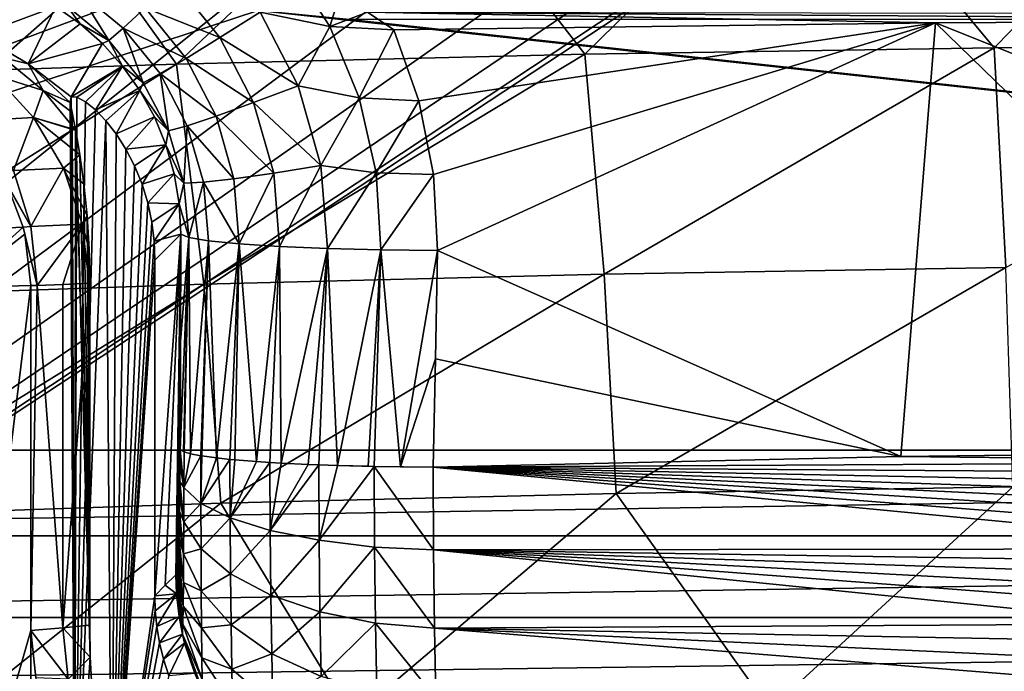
# Model space of a CAD drawing. Header units: metres. Extents: x -109 to 109, y -63 to 140.
# Tile 246 of 480: x -11.87 to -4.52, y 7.66 to 12.53. Entities that reach past the tile are written whole.
import ezdxf

# ---------------------------------------------------------------- set-up
doc = ezdxf.new("R2010")
doc.units = ezdxf.units.M
doc.layers.add('solid_502308_SW0001', color=7, linetype='CONTINUOUS')

msp = doc.modelspace()

# ---------------------------------------------------------------- linework, layer by layer
at = {"layer": 'solid_502308_SW0001'}
for points in [[(-25.736071, 12.197972, -17.551783), (-26.875666, 14.28767, -17.605465), (-8.65567, 35.943851, -18.161783)], [(-24.905809, 9.967262, -17.49448), (-25.736071, 12.197972, -17.551783), (-8.65567, 35.943851, -18.161783)], [(-24.612009, 8.812106, -17.464806), (-24.905809, 9.967262, -17.49448), (-8.65567, 35.943851, -18.161783)], [(-24.612009, 8.812106, -17.464806), (-8.65567, 35.943851, -18.161783), (-9.470439, 34.534348, -18.125574)], [(-24.401468, 7.638812, -17.434666), (-24.612009, 8.812106, -17.464806), (-9.470439, 34.534348, -18.125574)], [(-24.23427, 5.269184, -17.373793), (-24.401468, 7.638812, -17.434666), (-9.470439, 34.534348, -18.125574)], [(-24.23427, 5.269184, -17.373793), (-9.470439, 34.534348, -18.125574), (-10.057412, 33.016289, -18.086578)], [(-24.23427, 5.269184, -17.373793), (-10.057412, 33.016289, -18.086578), (-10.402818, 31.42528, -18.045708)], [(-24.23427, 5.269184, -17.373793), (-10.402818, 31.42528, -18.045708), (-10.498093, 29.799944, -18.003954)], [(-10.498093, 29.799944, -18.003954), (-10.340969, 28.17944, -17.962326), (-24.237686, 1.46148, -17.275978)], [(-24.235979, 3.365574, -17.32489), (-10.498093, 29.799944, -18.003954), (-24.237686, 1.46148, -17.275978)], [(-24.235979, 3.365574, -17.32489), (-24.23427, 5.269184, -17.373793), (-10.498093, 29.799944, -18.003954)], [(-10.340969, 28.17944, -17.962326), (-9.935133, 26.602522, -17.921816), (-24.237686, 1.46148, -17.275978)], [(-9.935133, 26.602522, -17.921816), (-9.290736, 25.108032, -17.883425), (-24.237686, 1.46148, -17.275978)], [(-9.290736, 25.108032, -17.883425), (-8.423227, 23.731112, -17.848055), (-24.237686, 1.46148, -17.275978)], [(-8.423227, 23.731112, -17.848055), (-7.352897, 22.504335, -17.81654), (-24.237686, 1.46148, -17.275978)], [(-7.352897, 22.504335, -17.81654), (-6.106048, 21.457977, -17.78966), (-24.237686, 1.46148, -17.275978)], [(6.106048, 21.457977, -17.78966), (24.23427, 5.269184, -17.373793), (-24.237686, 1.46148, -17.275978)], [(4.71253, 20.616924, -17.768055), (6.106048, 21.457977, -17.78966), (-24.237686, 1.46148, -17.275978)], [(-6.106048, 21.457977, -17.78966), (-4.71253, 20.616924, -17.768055), (-24.237686, 1.46148, -17.275978)], [(3.205869, 20.001402, -17.752243), (4.71253, 20.616924, -17.768055), (-24.237686, 1.46148, -17.275978)], [(-4.71253, 20.616924, -17.768055), (-3.205869, 20.001402, -17.752243), (-24.237686, 1.46148, -17.275978)], [(1.622673, 19.626163, -17.742603), (3.205869, 20.001402, -17.752243), (-24.237686, 1.46148, -17.275978)], [(-3.205869, 20.001402, -17.752243), (-1.622673, 19.626163, -17.742603), (-24.237686, 1.46148, -17.275978)], [(0, 19.5, -17.739363), (1.622673, 19.626163, -17.742603), (-24.237686, 1.46148, -17.275978)], [(-1.622673, 19.626163, -17.742603), (0, 19.5, -17.739363), (-24.237686, 1.46148, -17.275978)], [(-4.596497, 12.31687, 17.519176), (-2.973882, 13.973411, 17.587603), (-5.944992, 13.94313, 17.557623)], [(-4.596497, 12.31687, 17.519176), (-1.532786, 12.341254, 17.551485), (-2.973882, 13.973411, 17.587603)], [(-7.654671, 12.267976, 17.454956), (-5.944992, 13.94313, 17.557623), (-8.910573, 13.892533, 17.507957)], [(-7.654671, 12.267976, 17.454956), (-4.596497, 12.31687, 17.519176), (-5.944992, 13.94313, 17.557623)], [(-10.70362, 12.194442, 17.35923), (-8.910573, 13.892533, 17.507957), (-11.867861, 13.821512, 17.438848)], [(-10.70362, 12.194442, 17.35923), (-7.654671, 12.267976, 17.454956), (-8.910573, 13.892533, 17.507957)], [(-13.739653, 12.096136, 17.232409), (-11.867861, 13.821512, 17.438848), (-14.81409, 13.729962, 17.350542)], [(-13.739653, 12.096136, 17.232409), (-10.70362, 12.194442, 17.35923), (-11.867861, 13.821512, 17.438848)], [(-11.885954, 13.551033, -14.18542), (-20.089565, 9.311624, -14.076515), (-11.35577, 13.11643, -14.174255)], [(-11.35577, 13.11643, -14.174255), (-20.089565, 9.311624, -14.076515), (-10.750497, 12.793271, -14.165955)], [(-10.078434, 12.582594, 13.8197), (-9.865855, 12.950662, 13.979044), (-9.557429, 12.474699, 13.961591)], [(-9.557429, 12.474699, 13.961591), (-9.865855, 12.950662, 13.979044), (-9.482971, 12.714737, 14.008633)], [(-12.176324, 12.412717, 2.502941), (-12.007608, 12.818555, 12.18535), (-11.800996, 12.733589, 12.187324)], [(-10.721644, 12.817433, 13.60109), (-10.378633, 12.392983, 13.582903), (-10.936415, 12.614533, 13.293111)], [(-10.721644, 12.817433, 13.60109), (-10.078434, 12.582594, 13.8197), (-10.378633, 12.392983, 13.582903)], [(-10.750497, 12.793271, -14.165955), (-20.089565, 9.311624, -14.076515), (-10.093799, 12.594308, -14.160843)], [(-12.176324, 12.412717, 2.502941), (-11.800996, 12.733589, 12.187324), (-11.605166, 12.625885, 12.185387)], [(-11.438677, 12.7415, 12.938385), (-11.20813, 12.371152, 12.526804), (-11.521518, 12.629244, 12.535047)], [(-11.438677, 12.7415, 12.938385), (-11.101071, 12.463476, 12.929496), (-11.20813, 12.371152, 12.526804)], [(-10.936415, 12.614533, 13.293111), (-11.101071, 12.463476, 12.929496), (-11.438677, 12.7415, 12.938385)], [(-9.277459, 12.583986, 14.017711), (-9.557429, 12.474699, 13.961591), (-9.482971, 12.714737, 14.008633)], [(-10.093799, 12.594308, -14.160843), (-20.089565, 9.311624, -14.076515), (20.089565, 9.311624, -14.076515)], [(-11.81037, 12.196777, 2.497703), (-12.176324, 12.412717, 2.502941), (-11.605166, 12.625885, 12.185387)], [(-11.81037, 12.196777, 2.497703), (-11.605166, 12.625885, 12.185387), (-11.422586, 12.49674, 12.179703)], [(-11.521518, 12.629244, 12.535047), (-11.422586, 12.49674, 12.179703), (-11.605166, 12.625885, 12.185387)], [(-11.521518, 12.629244, 12.535047), (-11.20813, 12.371152, 12.526804), (-11.422586, 12.49674, 12.179703)], [(-10.936415, 12.614533, 13.293111), (-10.631509, 12.237594, 13.276221), (-11.101071, 12.463476, 12.929496)], [(-10.378633, 12.392983, 13.582903), (-10.631509, 12.237594, 13.276221), (-10.936415, 12.614533, 13.293111)], [(-10.378633, 12.392983, 13.582903), (-10.078434, 12.582594, 13.8197), (-9.794128, 12.033635, 13.793204)], [(-10.093799, 12.594308, -14.160843), (20.089565, 9.311624, -14.076515), (-9.41083, 12.527102, -14.159117)], [(-9.794128, 12.033635, 13.793204), (-10.078434, 12.582594, 13.8197), (-9.557429, 12.474699, 13.961591)], [(-9.277459, 12.583986, 14.017711), (-9.081081, 12.451363, 14.019455), (-9.557429, 12.474699, 13.961591)], [(-5.035206, 12.503662, 14.116011), (-9.081081, 12.451363, 14.019455), (-9.277459, 12.583986, 14.017711)], [(-0.988508, 12.526186, 14.157436), (-5.035206, 12.503662, 14.116011), (-9.277459, 12.583986, 14.017711)], [(-0.979348, 12.569475, 14.158223), (-0.988508, 12.526186, 14.157436), (-9.277459, 12.583986, 14.017711)], [(20.089565, 9.311624, -14.076515), (9.41083, 12.527102, -14.159117), (-9.41083, 12.527102, -14.159117)], [(-5.035206, 12.503662, 14.116011), (-8.894131, 11.921064, 13.994448), (-9.081081, 12.451363, 14.019455)], [(-5.035206, 12.503662, 14.116011), (-8.784938, 11.369878, 13.96581), (-8.894131, 11.921064, 13.994448)], [(-5.035206, 12.503662, 14.116011), (-8.754807, 10.803278, 13.932949), (-8.784938, 11.369878, 13.96581)], [(-5.035206, 12.503662, 14.116011), (-5.293649, 9.265319, 13.986965), (-8.754807, 10.803278, 13.932949)], [(-5.035206, 12.503662, 14.116011), (-1.745734, 9.306557, 14.066724), (-5.293649, 9.265319, 13.986965)], [(-1.382806, 11.044317, 14.11656), (-5.035206, 12.503662, 14.116011), (-0.988508, 12.526186, 14.157436)], [(-1.382806, 11.044317, 14.11656), (-1.745734, 9.306557, 14.066724), (-5.035206, 12.503662, 14.116011)], [(-11.81037, 12.196777, 2.497703), (-11.422586, 12.49674, 12.179703), (-11.255562, 12.347709, 12.170381)], [(-11.20813, 12.371152, 12.526804), (-11.255562, 12.347709, 12.170381), (-11.422586, 12.49674, 12.179703)], [(-11.101071, 12.463476, 12.929496), (-10.951915, 12.055912, 12.511618), (-11.20813, 12.371152, 12.526804)], [(-11.101071, 12.463476, 12.929496), (-10.825544, 12.1235, 12.913623), (-10.951915, 12.055912, 12.511618)], [(-10.631509, 12.237594, 13.276221), (-10.825544, 12.1235, 12.913623), (-11.101071, 12.463476, 12.929496)], [(-9.794128, 12.033635, 13.793204), (-9.557429, 12.474699, 13.961591), (-9.339901, 11.943631, 13.935936)], [(-9.081081, 12.451363, 14.019455), (-9.339901, 11.943631, 13.935936), (-9.557429, 12.474699, 13.961591)], [(-9.081081, 12.451363, 14.019455), (-8.894131, 11.921064, 13.994448), (-9.339901, 11.943631, 13.935936)], [(-11.994141, 12.241241, 1.799797), (-12.176324, 12.412717, 2.502941), (-11.81037, 12.196777, 2.497703)], [(-11.20813, 12.371152, 12.526804), (-11.106204, 12.180579, 12.157536), (-11.255562, 12.347709, 12.170381)], [(-11.20813, 12.371152, 12.526804), (-10.951915, 12.055912, 12.511618), (-11.106204, 12.180579, 12.157536)], [(-10.378633, 12.392983, 13.582903), (-10.12725, 11.907805, 13.557961), (-10.631509, 12.237594, 13.276221)], [(-10.378633, 12.392983, 13.582903), (-9.794128, 12.033635, 13.793204), (-10.12725, 11.907805, 13.557961)], [(-11.489202, 11.950755, 3.202425), (-11.81037, 12.196777, 2.497703), (-11.255562, 12.347709, 12.170381)], [(-11.489202, 11.950755, 3.202425), (-11.255562, 12.347709, 12.170381), (-11.106204, 12.180579, 12.157536)], [(-7.510158, 10.626693, 17.377934), (-4.596497, 12.31687, 17.519176), (-7.654671, 12.267976, 17.454956)], [(-7.510158, 10.626693, 17.377934), (-4.51018, 10.67693, 17.464449), (-4.596497, 12.31687, 17.519176)], [(-4.51018, 10.67693, 17.464449), (-1.532786, 12.341254, 17.551485), (-4.596497, 12.31687, 17.519176)], [(-12.063609, 12.111778, 1.074559), (-11.994141, 12.241241, 1.799797), (-11.699935, 11.998669, 1.746404)], [(-11.699935, 11.998669, 1.746404), (-11.994141, 12.241241, 1.799797), (-11.81037, 12.196777, 2.497703)], [(-10.631509, 12.237594, 13.276221), (-10.407768, 11.806728, 13.252616), (-10.825544, 12.1235, 12.913623)], [(-10.49993, 10.551143, 17.248964), (-7.654671, 12.267976, 17.454956), (-10.70362, 12.194442, 17.35923)], [(-10.12725, 11.907805, 13.557961), (-10.407768, 11.806728, 13.252616), (-10.631509, 12.237594, 13.276221)], [(-10.49993, 10.551143, 17.248964), (-7.510158, 10.626693, 17.377934), (-7.654671, 12.267976, 17.454956)], [(-13.475413, 10.450151, 17.078091), (-10.70362, 12.194442, 17.35923), (-13.739653, 12.096136, 17.232409)], [(-13.475413, 10.450151, 17.078091), (-10.49993, 10.551143, 17.248964), (-10.70362, 12.194442, 17.35923)], [(-11.489202, 11.950755, 3.202425), (-11.498206, 11.908452, 2.49687), (-11.81037, 12.196777, 2.497703)], [(-11.699935, 11.998669, 1.746404), (-11.81037, 12.196777, 2.497703), (-11.498206, 11.908452, 2.49687)], [(-11.446347, 11.94743, 3.810226), (-11.489202, 11.950755, 3.202425), (-11.106204, 12.180579, 12.157536)], [(-11.383231, 11.912162, 4.33445), (-11.446347, 11.94743, 3.810226), (-11.106204, 12.180579, 12.157536)], [(-11.309225, 11.852126, 4.785881), (-11.383231, 11.912162, 4.33445), (-11.106204, 12.180579, 12.157536)], [(-11.309225, 11.852126, 4.785881), (-11.106204, 12.180579, 12.157536), (-10.976431, 11.997363, 12.141234)], [(-10.951915, 12.055912, 12.511618), (-10.976431, 11.997363, 12.141234), (-11.106204, 12.180579, 12.157536)], [(-12.125726, 11.77618, 0.269477), (-12.063609, 12.111778, 1.074559), (-11.769996, 11.795835, 0.968408)], [(-11.769996, 11.795835, 0.968408), (-12.063609, 12.111778, 1.074559), (-11.699935, 11.998669, 1.746404)], [(-10.825544, 12.1235, 12.913623), (-10.762887, 11.69593, 12.489793), (-10.951915, 12.055912, 12.511618)], [(-10.825544, 12.1235, 12.913623), (-10.622911, 11.73501, 12.891071), (-10.762887, 11.69593, 12.489793)], [(-10.407768, 11.806728, 13.252616), (-10.622911, 11.73501, 12.891071), (-10.825544, 12.1235, 12.913623)], [(-11.769996, 11.795835, 0.968408), (-11.699935, 11.998669, 1.746404), (-11.456845, 11.703875, 1.704661)], [(-11.482776, 11.833495, 2.070829), (-11.699935, 11.998669, 1.746404), (-11.498206, 11.908452, 2.49687)], [(-11.482776, 11.833495, 2.070829), (-11.456845, 11.703875, 1.704661), (-11.699935, 11.998669, 1.746404)], [(-11.231042, 11.771637, 5.172719), (-11.309225, 11.852126, 4.785881), (-10.976431, 11.997363, 12.141234)], [(-11.153633, 11.673632, 5.501224), (-11.231042, 11.771637, 5.172719), (-10.976431, 11.997363, 12.141234)], [(-11.153633, 11.673632, 5.501224), (-10.976431, 11.997363, 12.141234), (-10.867944, 11.800283, 12.121505)], [(-10.951915, 12.055912, 12.511618), (-10.762887, 11.69593, 12.489793), (-10.976431, 11.997363, 12.141234)], [(-10.762887, 11.69593, 12.489793), (-10.867944, 11.800283, 12.121505), (-10.976431, 11.997363, 12.141234)], [(-10.12725, 11.907805, 13.557961), (-9.794128, 12.033635, 13.793204), (-9.624513, 11.437811, 13.75998)], [(-9.624513, 11.437811, 13.75998), (-9.794128, 12.033635, 13.793204), (-9.339901, 11.943631, 13.935936)], [(-11.463411, 6, 1.783746), (-11.498206, 11.908452, 2.49687), (-11.489202, 11.950755, 3.202425)], [(-11.465537, 6, 3.589071), (-11.489202, 11.950755, 3.202425), (-11.446347, 11.94743, 3.810226)], [(-11.463411, 6, 1.783746), (-11.489202, 11.950755, 3.202425), (-11.465537, 6, 3.589071)], [(-11.465537, 6, 3.589071), (-11.446347, 11.94743, 3.810226), (-11.383231, 11.912162, 4.33445)], [(-9.624513, 11.437811, 13.75998), (-9.339901, 11.943631, 13.935936), (-9.211982, 11.383255, 13.905623)], [(-8.894131, 11.921064, 13.994448), (-9.211982, 11.383255, 13.905623), (-9.339901, 11.943631, 13.935936)], [(-8.894131, 11.921064, 13.994448), (-8.784938, 11.369878, 13.96581), (-9.211982, 11.383255, 13.905623)], [(-11.463411, 6, 1.783746), (-11.482776, 11.833495, 2.070829), (-11.498206, 11.908452, 2.49687)], [(-11.465537, 6, 3.589071), (-11.383231, 11.912162, 4.33445), (-11.309225, 11.852126, 4.785881)], [(-11.465537, 6, 3.589071), (-11.309225, 11.852126, 4.785881), (-11.231042, 11.771637, 5.172719)], [(-10.12725, 11.907805, 13.557961), (-9.977157, 11.381048, 13.526392), (-10.407768, 11.806728, 13.252616)], [(-10.12725, 11.907805, 13.557961), (-9.624513, 11.437811, 13.75998), (-9.977157, 11.381048, 13.526392)], [(-11.921453, 11.399998, 0.156736), (-12.125726, 11.77618, 0.269477), (-11.769996, 11.795835, 0.968408)], [(-11.921453, 11.399998, 0.156736), (-11.769996, 11.795835, 0.968408), (-11.547597, 11.418844, 0.892811)], [(-11.769996, 11.795835, 0.968408), (-11.456845, 11.703875, 1.704661), (-11.456091, 11.699888, 1.696014)], [(-11.424673, 11.517758, 1.385907), (-11.769996, 11.795835, 0.968408), (-11.456091, 11.699888, 1.696014)], [(-11.424673, 11.517758, 1.385907), (-11.547597, 11.418844, 0.892811), (-11.769996, 11.795835, 0.968408)], [(-11.463411, 6, 1.783746), (-11.456845, 11.703875, 1.704661), (-11.482776, 11.833495, 2.070829)], [(-11.465537, 6, 3.589071), (-11.231042, 11.771637, 5.172719), (-11.185093, 6, 5.372735)], [(-11.185093, 6, 5.372735), (-11.231042, 11.771637, 5.172719), (-11.153633, 11.673632, 5.501224)], [(-11.080889, 11.560653, 5.77633), (-11.153633, 11.673632, 5.501224), (-10.867944, 11.800283, 12.121505)], [(-11.080889, 11.560653, 5.77633), (-10.867944, 11.800283, 12.121505), (-10.782207, 11.591768, 12.098366)], [(-10.762887, 11.69593, 12.489793), (-10.782207, 11.591768, 12.098366), (-10.867944, 11.800283, 12.121505)], [(-10.407768, 11.806728, 13.252616), (-10.273808, 11.338884, 13.222477), (-10.622911, 11.73501, 12.891071)], [(-9.977157, 11.381048, 13.526392), (-10.273808, 11.338884, 13.222477), (-10.407768, 11.806728, 13.252616)], [(-11.463411, 6, 1.783746), (-11.347026, 7.76407, 0.830508), (-11.456845, 11.703875, 1.704661)], [(-11.347026, 7.76407, 0.830508), (-11.456091, 11.699888, 1.696014), (-11.456845, 11.703875, 1.704661)], [(-11.347026, 7.76407, 0.830508), (-11.424673, 11.517758, 1.385907), (-11.456091, 11.699888, 1.696014)], [(-10.762887, 11.69593, 12.489793), (-10.648265, 11.305299, 12.461596), (-10.782207, 11.591768, 12.098366)], [(-10.622911, 11.73501, 12.891071), (-10.648265, 11.305299, 12.461596), (-10.762887, 11.69593, 12.489793)], [(-10.622911, 11.73501, 12.891071), (-10.500957, 11.31324, 12.862074), (-10.648265, 11.305299, 12.461596)], [(-10.273808, 11.338884, 13.222477), (-10.500957, 11.31324, 12.862074), (-10.622911, 11.73501, 12.891071)], [(-11.185093, 6, 5.372735), (-11.153633, 11.673632, 5.501224), (-11.080889, 11.560653, 5.77633)], [(-11.185093, 6, 5.372735), (-11.080889, 11.560653, 5.77633), (-11.015844, 11.435068, 6.001657)], [(-11.015844, 11.435068, 6.001657), (-11.080889, 11.560653, 5.77633), (-10.782207, 11.591768, 12.098366)], [(-10.960827, 11.299256, 6.180013), (-11.015844, 11.435068, 6.001657), (-10.782207, 11.591768, 12.098366)], [(-10.960827, 11.299256, 6.180013), (-10.782207, 11.591768, 12.098366), (-10.720418, 11.374438, 12.071791)], [(-10.648265, 11.305299, 12.461596), (-10.720418, 11.374438, 12.071791), (-10.782207, 11.591768, 12.098366)], [(-11.424673, 11.517758, 1.385907), (-11.394897, 11.300667, 1.148769), (-11.547597, 11.418844, 0.892811)], [(-11.351563, 8.005462, 0.858251), (-11.394897, 11.300667, 1.148769), (-11.424673, 11.517758, 1.385907)], [(-11.347026, 7.76407, 0.830508), (-11.351563, 8.005462, 0.858251), (-11.424673, 11.517758, 1.385907)], [(-12.021603, 11.393346, 0.000046), (-11.921453, 11.399998, 0.156736), (-11.791864, 10.981787, 0.091484)], [(-11.791864, 10.981787, 0.091484), (-11.921453, 11.399998, 0.156736), (-11.547597, 11.418844, 0.892811)], [(-11.791864, 10.981787, 0.091484), (-11.547597, 11.418844, 0.892811), (-11.407381, 10.999402, 0.851497)], [(-11.371347, 11.061466, 0.98464), (-11.407381, 10.999402, 0.851497), (-11.547597, 11.418844, 0.892811)], [(-11.394897, 11.300667, 1.148769), (-11.371347, 11.061466, 0.98464), (-11.547597, 11.418844, 0.892811)], [(-11.185093, 6, 5.372735), (-11.015844, 11.435068, 6.001657), (-10.960827, 11.299256, 6.180013)], [(-9.977157, 11.381048, 13.526392), (-9.624513, 11.437811, 13.75998), (-9.933868, 10.833144, 13.488195)], [(-9.933868, 10.833144, 13.488195), (-9.624513, 11.437811, 13.75998), (-9.575746, 10.818307, 13.719871)], [(-9.575746, 10.818307, 13.719871), (-9.624513, 11.437811, 13.75998), (-9.211982, 11.383255, 13.905623)], [(-11.968101, 11.292857, -0.000007), (-12.021603, 11.393346, 0.000046), (-11.791864, 10.981787, 0.091484)], [(-10.918059, 11.157793, 6.311953), (-10.960827, 11.299256, 6.180013), (-10.720418, 11.374438, 12.071791)], [(-10.918059, 11.157793, 6.311953), (-10.720418, 11.374438, 12.071791), (-10.683466, 11.151067, 12.041718)], [(-10.648265, 11.305299, 12.461596), (-10.683466, 11.151067, 12.041718), (-10.720418, 11.374438, 12.071791)], [(-10.273808, 11.338884, 13.222477), (-10.234581, 10.852155, 13.185945), (-10.500957, 11.31324, 12.862074)], [(-9.977157, 11.381048, 13.526392), (-10.234581, 10.852155, 13.185945), (-10.273808, 11.338884, 13.222477)], [(-9.977157, 11.381048, 13.526392), (-9.933868, 10.833144, 13.488195), (-10.234581, 10.852155, 13.185945)], [(-9.575746, 10.818307, 13.719871), (-9.211982, 11.383255, 13.905623), (-9.176521, 10.808298, 13.870419)], [(-8.784938, 11.369878, 13.96581), (-9.176521, 10.808298, 13.870419), (-9.211982, 11.383255, 13.905623)], [(-8.784938, 11.369878, 13.96581), (-8.754807, 10.803278, 13.932949), (-9.176521, 10.808298, 13.870419)], [(-12.402525, 10.952724, -0.705473), (-11.968101, 11.292857, -0.000007), (-11.849262, 10.977218, 0.000007)], [(-11.849262, 10.977218, 0.000007), (-11.968101, 11.292857, -0.000007), (-11.791864, 10.981787, 0.091484)], [(-11.351563, 8.005462, 0.858251), (-11.371347, 11.061466, 0.98464), (-11.394897, 11.300667, 1.148769)], [(-11.185093, 6, 5.372735), (-10.960827, 11.299256, 6.180013), (-10.918059, 11.157793, 6.311953)], [(-10.648265, 11.305299, 12.461596), (-10.612243, 10.899108, 12.427357), (-10.683466, 11.151067, 12.041718)], [(-10.500957, 11.31324, 12.862074), (-10.612243, 10.899108, 12.427357), (-10.648265, 11.305299, 12.461596)], [(-10.500957, 11.31324, 12.862074), (-10.464191, 10.874477, 12.82688), (-10.612243, 10.899108, 12.427357)], [(-10.234581, 10.852155, 13.185945), (-10.464191, 10.874477, 12.82688), (-10.500957, 11.31324, 12.862074)], [(-11.185093, 6, 5.372735), (-10.918059, 11.157793, 6.311953), (-10.888285, 11.014836, 6.400737)], [(-10.888285, 11.014836, 6.400737), (-10.918059, 11.157793, 6.311953), (-10.683466, 11.151067, 12.041718)], [(-10.870982, 10.872184, 6.451202), (-10.888285, 11.014836, 6.400737), (-10.683466, 11.151067, 12.041718)], [(-10.870982, 10.872184, 6.451202), (-10.683466, 11.151067, 12.041718), (-10.671906, 10.924513, 12.008098)], [(-10.612243, 10.899108, 12.427357), (-10.671906, 10.924513, 12.008098), (-10.683466, 11.151067, 12.041718)], [(-11.371347, 11.061466, 0.98464), (-11.356571, 10.811748, 0.889394), (-11.407381, 10.999402, 0.851497)], [(-11.351563, 8.005462, 0.858251), (-11.356571, 10.811748, 0.889394), (-11.371347, 11.061466, 0.98464)], [(-12.402525, 10.952724, -0.705473), (-11.849262, 10.977218, 0.000007), (-12.34914, 10.525447, -0.716317)], [(-12.34914, 10.525447, -0.716317), (-11.849262, 10.977218, 0.000007), (-11.835876, 10.92378, 0.000002)], [(-11.849262, 10.977218, 0.000007), (-11.791864, 10.981787, 0.091484), (-11.74333, 10.542073, 0.076879)], [(-11.835876, 10.92378, 0.000002), (-11.849262, 10.977218, 0.000007), (-11.74333, 10.542073, 0.076879)], [(-11.74333, 10.542073, 0.076879), (-11.791864, 10.981787, 0.091484), (-11.407381, 10.999402, 0.851497)], [(-11.550984, 10.549219, 0.418277), (-11.74333, 10.542073, 0.076879), (-11.407381, 10.999402, 0.851497)], [(-11.550984, 10.549219, 0.418277), (-11.407381, 10.999402, 0.851497), (-11.356241, 10.5582, 0.846488)], [(-11.356571, 10.811748, 0.889394), (-11.356241, 10.5582, 0.846488), (-11.407381, 10.999402, 0.851497)], [(-11.185093, 6, 5.372735), (-10.888285, 11.014836, 6.400737), (-10.870982, 10.872184, 6.451202)], [(-12.34914, 10.525447, -0.716317), (-11.835876, 10.92378, 0.000002), (-11.791675, 10.540464)], [(-11.791675, 10.540464), (-11.835876, 10.92378, 0.000002), (-11.74333, 10.542073, 0.076879)], [(-10.870982, 10.872184, 6.451202), (-10.671906, 10.924513, 12.008098), (-10.865392, 10.731027, 6.467394)], [(-10.671906, 10.924513, 12.008098), (-10.787284, 8.302736, 8.704118), (-10.865392, 8.224628, 6.467394)], [(-10.865392, 10.731027, 6.467394), (-10.671906, 10.924513, 12.008098), (-10.865392, 8.224628, 6.467394)], [(-10.671906, 10.924513, 12.008098), (-10.709213, 8.380807, 10.939758), (-10.787284, 8.302736, 8.704118)], [(-10.671906, 10.924513, 12.008098), (-10.700733, 8.419179, 11.182593), (-10.709213, 8.380807, 10.939758)], [(-10.671906, 10.924513, 12.008098), (-10.696749, 8.459781, 11.296702), (-10.700733, 8.419179, 11.182593)], [(-10.671906, 10.924513, 12.008098), (-10.692856, 8.515231, 11.408195), (-10.696749, 8.459781, 11.296702)], [(-10.671906, 10.924513, 12.008098), (-10.689263, 8.58346, 11.511059), (-10.692856, 8.515231, 11.408195)], [(-10.671906, 10.924513, 12.008098), (-10.686007, 8.663344, 11.604314), (-10.689263, 8.58346, 11.511059)], [(-10.671906, 10.924513, 12.008098), (-10.683119, 8.753999, 11.687027), (-10.686007, 8.663344, 11.604314)], [(-10.671906, 10.924513, 12.008098), (-10.680631, 8.854429, 11.758277), (-10.683119, 8.753999, 11.687027)], [(-10.671906, 10.924513, 12.008098), (-10.678593, 8.962895, 11.816616), (-10.680631, 8.854429, 11.758277)], [(-10.671906, 10.924513, 12.008098), (-10.677044, 9.077167, 11.860989), (-10.678593, 8.962895, 11.816616)], [(-10.671906, 10.924513, 12.008098), (-10.675999, 9.195078, 11.89091), (-10.677044, 9.077167, 11.860989)], [(-10.671906, 10.924513, 12.008098), (-10.675467, 9.314919, 11.906108), (-10.675999, 9.195078, 11.89091)], [(-10.671906, 10.924513, 12.008098), (-10.673644, 10.123298, 11.958324), (-10.675467, 9.314919, 11.906108)], [(-10.612243, 10.899108, 12.427357), (-10.675467, 9.314919, 11.906108), (-10.673644, 10.123298, 11.958324)], [(-10.651683, 9.300565, 12.151244), (-10.675467, 9.314919, 11.906108), (-10.612243, 10.899108, 12.427357)], [(-10.612243, 10.899108, 12.427357), (-10.673644, 10.123298, 11.958324), (-10.671906, 10.924513, 12.008098)], [(-10.647063, 9.29883, 12.178884), (-10.651683, 9.300565, 12.151244), (-10.612243, 10.899108, 12.427357)], [(-10.597853, 9.284003, 12.391434), (-10.647063, 9.29883, 12.178884), (-10.612243, 10.899108, 12.427357)], [(-10.597853, 9.284003, 12.391434), (-10.612243, 10.899108, 12.427357), (-10.464191, 10.874477, 12.82688)], [(-11.356571, 10.811748, 0.889394), (-11.351554, 10.558448, 0.858274), (-11.356241, 10.5582, 0.846488)], [(-11.351563, 8.005462, 0.858251), (-11.351554, 10.558448, 0.858274), (-11.356571, 10.811748, 0.889394)], [(-11.185093, 6, 5.372735), (-10.870982, 10.872184, 6.451202), (-10.865392, 10.731027, 6.467394)], [(-10.521674, 9.269209, 12.606977), (-10.597853, 9.284003, 12.391434), (-10.464191, 10.874477, 12.82688)], [(-10.51479, 9.268112, 12.623192), (-10.521674, 9.269209, 12.606977), (-10.464191, 10.874477, 12.82688)], [(-10.403758, 9.253204, 12.842996), (-10.51479, 9.268112, 12.623192), (-10.464191, 10.874477, 12.82688)], [(-10.403758, 9.253204, 12.842996), (-10.464191, 10.874477, 12.82688), (-10.234581, 10.852155, 13.185945)], [(-10.304105, 9.242772, 12.996614), (-10.403758, 9.253204, 12.842996), (-10.234581, 10.852155, 13.185945)], [(-10.266446, 9.239312, 13.047487), (-10.304105, 9.242772, 12.996614), (-10.234581, 10.852155, 13.185945)], [(-10.104943, 9.226615, 13.233553), (-10.266446, 9.239312, 13.047487), (-10.234581, 10.852155, 13.185945)], [(-10.104943, 9.226615, 13.233553), (-10.234581, 10.852155, 13.185945), (-9.933868, 10.833144, 13.488195)], [(-10.005225, 9.220117, 13.328289), (-10.104943, 9.226615, 13.233553), (-9.933868, 10.833144, 13.488195)], [(-9.921707, 9.215289, 13.39836), (-10.005225, 9.220117, 13.328289), (-9.933868, 10.833144, 13.488195)], [(-9.921707, 9.215289, 13.39836), (-9.933868, 10.833144, 13.488195), (-9.575746, 10.818307, 13.719871)], [(-9.719527, 9.205501, 13.5394), (-9.921707, 9.215289, 13.39836), (-9.575746, 10.818307, 13.719871)], [(-9.63997, 9.202277, 13.585425), (-9.719527, 9.205501, 13.5394), (-9.575746, 10.818307, 13.719871)], [(-9.501478, 9.197392, 13.654527), (-9.63997, 9.202277, 13.585425), (-9.575746, 10.818307, 13.719871)], [(-9.501478, 9.197392, 13.654527), (-9.575746, 10.818307, 13.719871), (-9.176521, 10.808298, 13.870419)], [(-9.27088, 9.191089, 13.741988), (-9.501478, 9.197392, 13.654527), (-9.176521, 10.808298, 13.870419)], [(-9.226586, 9.190122, 13.755176), (-9.27088, 9.191089, 13.741988), (-9.176521, 10.808298, 13.870419)], [(-9.031241, 9.186666, 13.800451), (-9.226586, 9.190122, 13.755176), (-9.176521, 10.808298, 13.870419)], [(-9.031241, 9.186666, 13.800451), (-9.176521, 10.808298, 13.870419), (-8.754807, 10.803278, 13.932949)], [(-8.770002, 9.99386, 13.882067), (-9.031241, 9.186666, 13.800451), (-8.754807, 10.803278, 13.932949)], [(-8.770002, 9.99386, 13.882067), (-8.754807, 10.803278, 13.932949), (-5.293649, 9.265319, 13.986965)], [(-11.185093, 6, 5.372735), (-10.865392, 10.731027, 6.467394), (-10.865392, 8.224628, 6.467394)], [(-7.419385, 8.988903, 17.296459), (-4.51018, 10.67693, 17.464449), (-7.510158, 10.626693, 17.377934)], [(-7.419385, 8.988903, 17.296459), (-4.456114, 9.038246, 17.408112), (-4.51018, 10.67693, 17.464449)], [(-10.371445, 8.914701, 17.130014), (-7.510158, 10.626693, 17.377934), (-10.49993, 10.551143, 17.248964)], [(-10.371445, 8.914701, 17.130014), (-7.419385, 8.988903, 17.296459), (-7.510158, 10.626693, 17.377934)], [(-13.307809, 8.815516, 16.909479), (-10.49993, 10.551143, 17.248964), (-13.475413, 10.450151, 17.078091)], [(-13.307809, 8.815516, 16.909479), (-10.371445, 8.914701, 17.130014), (-10.49993, 10.551143, 17.248964)], [(-12.34914, 10.525447, -0.716317), (-11.791675, 10.540464), (-12.34982, 6.025038, -0.717003)], [(-11.791675, 7.963505), (-12.34982, 6.025038, -0.717003), (-11.791675, 10.540464)], [(-11.791675, 7.963505), (-11.791675, 10.540464), (-11.74333, 10.542073, 0.076879)], [(-11.551329, 7.983922, 0.417605), (-11.791675, 7.963505), (-11.74333, 10.542073, 0.076879)], [(-11.551329, 7.983922, 0.417605), (-11.74333, 10.542073, 0.076879), (-11.550984, 10.549219, 0.418277)], [(-11.551329, 7.983922, 0.417605), (-11.550984, 10.549219, 0.418277), (-11.356241, 10.5582, 0.846488)], [(-11.551329, 7.983922, 0.417605), (-11.356241, 10.5582, 0.846488), (-11.351563, 8.005462, 0.858251)], [(-11.351563, 8.005462, 0.858251), (-11.356241, 10.5582, 0.846488), (-11.351554, 10.558448, 0.858274)], [(-8.770002, 9.99386, 13.882067), (-8.786208, 9.18402, 13.829018), (-9.031241, 9.186666, 13.800451)], [(-8.770002, 9.99386, 13.882067), (-5.293649, 9.265319, 13.986965), (-8.786208, 9.18402, 13.829018)], [(20.089565, 9.311624, -14.076515), (-20.089565, 9.311624, -14.076515), (-20.069481, 8.670369, -13.990245)], [(20.069481, 8.670369, -13.990245), (20.089565, 9.311624, -14.076515), (-20.069481, 8.670369, -13.990245)], [(-10.647377, 9.033252, 12.140453), (-10.675999, 9.195078, 11.89091), (-10.675467, 9.314919, 11.906108)], [(-10.647063, 9.29883, 12.178884), (-10.675467, 9.314919, 11.906108), (-10.651683, 9.300565, 12.151244)], [(-10.647377, 9.033252, 12.140453), (-10.675467, 9.314919, 11.906108), (-10.647063, 9.29883, 12.178884)], [(-10.647377, 9.033252, 12.140453), (-10.647063, 9.29883, 12.178884), (-10.597853, 9.284003, 12.391434)], [(-10.647377, 9.033252, 12.140453), (-10.597853, 9.284003, 12.391434), (-10.521674, 9.269209, 12.606977)], [(-10.521002, 8.913976, 12.552395), (-10.647377, 9.033252, 12.140453), (-10.521674, 9.269209, 12.606977)], [(-10.521002, 8.913976, 12.552395), (-10.521674, 9.269209, 12.606977), (-10.51479, 9.268112, 12.623192)], [(-10.521002, 8.913976, 12.552395), (-10.51479, 9.268112, 12.623192), (-10.403758, 9.253204, 12.842996)], [(-1.769444, 9.223571, 14.063057), (-5.293649, 9.265319, 13.986965), (-1.745734, 9.306557, 14.066724)], [(-10.647377, 9.033252, 12.140453), (-10.677044, 9.077167, 11.860989), (-10.675999, 9.195078, 11.89091)], [(-10.521002, 8.913976, 12.552395), (-10.403758, 9.253204, 12.842996), (-10.304105, 9.242772, 12.996614)], [(-10.521002, 8.913976, 12.552395), (-10.304105, 9.242772, 12.996614), (-10.302536, 8.805143, 12.926941)], [(-10.302536, 8.805143, 12.926941), (-10.304105, 9.242772, 12.996614), (-10.266446, 9.239312, 13.047487)], [(-10.302536, 8.805143, 12.926941), (-10.266446, 9.239312, 13.047487), (-10.104943, 9.226615, 13.233553)], [(-10.302536, 8.805143, 12.926941), (-10.104943, 9.226615, 13.233553), (-10.005225, 9.220117, 13.328289)], [(-10.302536, 8.805143, 12.926941), (-10.005225, 9.220117, 13.328289), (-10.0029, 8.711652, 13.245257)], [(-10.0029, 8.711652, 13.245257), (-10.005225, 9.220117, 13.328289), (-9.921707, 9.215289, 13.39836)], [(-10.0029, 8.711652, 13.245257), (-9.921707, 9.215289, 13.39836), (-9.719527, 9.205501, 13.5394)], [(-10.0029, 8.711652, 13.245257), (-9.719527, 9.205501, 13.5394), (-9.63997, 9.202277, 13.585425)], [(-10.0029, 8.711652, 13.245257), (-9.63997, 9.202277, 13.585425), (-9.637067, 8.638062, 13.491417)], [(-9.637067, 8.638062, 13.491417), (-9.63997, 9.202277, 13.585425), (-9.501478, 9.197392, 13.654527)], [(-9.637067, 8.638062, 13.491417), (-9.501478, 9.197392, 13.654527), (-9.226586, 9.190122, 13.755176)], [(-9.226586, 9.190122, 13.755176), (-9.501478, 9.197392, 13.654527), (-9.27088, 9.191089, 13.741988)], [(-1.769444, 9.223571, 14.063057), (-8.786208, 9.18402, 13.829018), (-5.293649, 9.265319, 13.986965)], [(-1.769444, 9.223571, 14.063057), (-1.811107, 9.136173, 14.056491), (-8.786208, 9.18402, 13.829018)], [(-9.637067, 8.638062, 13.491417), (-9.226586, 9.190122, 13.755176), (-9.223312, 8.588017, 13.653112)], [(-9.226586, 9.190122, 13.755176), (-8.786208, 9.18402, 13.829018), (-8.78281, 8.565767, 13.722734)], [(-9.031241, 9.186666, 13.800451), (-8.786208, 9.18402, 13.829018), (-9.226586, 9.190122, 13.755176)], [(-9.223312, 8.588017, 13.653112), (-9.226586, 9.190122, 13.755176), (-8.78281, 8.565767, 13.722734)], [(-2.39933, 8.574709, 13.94692), (-8.78281, 8.565767, 13.722734), (-8.786208, 9.18402, 13.829018)], [(-2.263413, 8.674043, 13.97506), (-2.39933, 8.574709, 13.94692), (-8.786208, 9.18402, 13.829018)], [(-2.142419, 8.770419, 13.998674), (-2.263413, 8.674043, 13.97506), (-8.786208, 9.18402, 13.829018)], [(-2.036317, 8.864373, 14.018278), (-2.142419, 8.770419, 13.998674), (-8.786208, 9.18402, 13.829018)], [(-1.945301, 8.956475, 14.034276), (-2.036317, 8.864373, 14.018278), (-8.786208, 9.18402, 13.829018)], [(-1.869911, 9.047101, 14.046957), (-1.945301, 8.956475, 14.034276), (-8.786208, 9.18402, 13.829018)], [(-1.811107, 9.136173, 14.056491), (-1.869911, 9.047101, 14.046957), (-8.786208, 9.18402, 13.829018)], [(-10.648268, 8.776867, 12.053394), (-10.678593, 8.962895, 11.816616), (-10.677044, 9.077167, 11.860989)], [(-10.647377, 9.033252, 12.140453), (-10.648268, 8.776867, 12.053394), (-10.677044, 9.077167, 11.860989)], [(-10.521002, 8.913976, 12.552395), (-10.648268, 8.776867, 12.053394), (-10.647377, 9.033252, 12.140453)], [(-9.393363, 7.309616, 17.074154), (-7.419385, 8.988903, 17.296459), (-10.371445, 8.914701, 17.130014)], [(-9.393363, 7.309616, 17.074154), (-6.27207, 7.37478, 17.27071), (-7.419385, 8.988903, 17.296459)], [(-6.27207, 7.37478, 17.27071), (-4.456114, 9.038246, 17.408112), (-7.419385, 8.988903, 17.296459)], [(-6.27207, 7.37478, 17.27071), (-3.138979, 7.413776, 17.389416), (-4.456114, 9.038246, 17.408112)], [(-12.496958, 7.218142, 16.800798), (-10.371445, 8.914701, 17.130014), (-13.307809, 8.815516, 16.909479)], [(-12.496958, 7.218142, 16.800798), (-9.393363, 7.309616, 17.074154), (-10.371445, 8.914701, 17.130014)], [(-10.648268, 8.776867, 12.053394), (-10.680631, 8.854429, 11.758277), (-10.678593, 8.962895, 11.816616)], [(-10.51993, 8.573488, 12.430346), (-10.648268, 8.776867, 12.053394), (-10.521002, 8.913976, 12.552395)], [(-10.51993, 8.573488, 12.430346), (-10.521002, 8.913976, 12.552395), (-10.302536, 8.805143, 12.926941)], [(-10.649731, 8.537416, 11.918231), (-10.683119, 8.753999, 11.687027), (-10.680631, 8.854429, 11.758277)], [(-10.648268, 8.776867, 12.053394), (-10.649731, 8.537416, 11.918231), (-10.680631, 8.854429, 11.758277)], [(-10.649731, 8.537416, 11.918231), (-10.686007, 8.663344, 11.604314), (-10.683119, 8.753999, 11.687027)], [(-10.51993, 8.573488, 12.430346), (-10.649731, 8.537416, 11.918231), (-10.648268, 8.776867, 12.053394)], [(-10.51993, 8.573488, 12.430346), (-10.302536, 8.805143, 12.926941), (-10.299687, 8.387843, 12.772239)], [(-10.299687, 8.387843, 12.772239), (-10.302536, 8.805143, 12.926941), (-10.0029, 8.711652, 13.245257)], [(-10.299687, 8.387843, 12.772239), (-10.0029, 8.711652, 13.245257), (-9.998553, 8.228666, 13.061769)], [(-9.998553, 8.228666, 13.061769), (-10.0029, 8.711652, 13.245257), (-9.637067, 8.638062, 13.491417)], [(20.069481, 8.670369, -13.990245), (-20.069481, 8.670369, -13.990245), (-20.051683, 8.062531, -13.768484)], [(20.051683, 8.062531, -13.768484), (20.069481, 8.670369, -13.990245), (-20.051683, 8.062531, -13.768484)], [(-10.651553, 8.323698, 11.736486), (-10.689263, 8.58346, 11.511059), (-10.686007, 8.663344, 11.604314)], [(-10.649731, 8.537416, 11.918231), (-10.651553, 8.323698, 11.736486), (-10.686007, 8.663344, 11.604314)], [(-9.998553, 8.228666, 13.061769), (-9.637067, 8.638062, 13.491417), (-9.631576, 8.103797, 13.284422)], [(-9.631576, 8.103797, 13.284422), (-9.637067, 8.638062, 13.491417), (-9.223312, 8.588017, 13.653112)], [(-10.653542, 8.145323, 11.511432), (-10.692856, 8.515231, 11.408195), (-10.689263, 8.58346, 11.511059)], [(-10.651553, 8.323698, 11.736486), (-10.653542, 8.145323, 11.511432), (-10.689263, 8.58346, 11.511059)], [(-10.518537, 8.259623, 12.243175), (-10.651553, 8.323698, 11.736486), (-10.649731, 8.537416, 11.918231)], [(-10.518537, 8.259623, 12.243175), (-10.649731, 8.537416, 11.918231), (-10.51993, 8.573488, 12.430346)], [(-10.518537, 8.259623, 12.243175), (-10.51993, 8.573488, 12.430346), (-10.299687, 8.387843, 12.772239)], [(-9.631576, 8.103797, 13.284422), (-9.223312, 8.588017, 13.653112), (-9.217088, 8.019438, 13.429058)], [(-9.223312, 8.588017, 13.653112), (-8.78281, 8.565767, 13.722734), (-8.776311, 7.982039, 13.489606)], [(-9.217088, 8.019438, 13.429058), (-9.223312, 8.588017, 13.653112), (-8.776311, 7.982039, 13.489606)], [(-2.39933, 8.574709, 13.94692), (-2.550498, 8.471838, 13.913606), (-8.78281, 8.565767, 13.722734)], [(-3.322492, 8.013768, 13.709589), (-8.776311, 7.982039, 13.489606), (-8.78281, 8.565767, 13.722734)], [(-3.102356, 8.136342, 13.773635), (-3.322492, 8.013768, 13.709589), (-8.78281, 8.565767, 13.722734)], [(-2.901109, 8.2532, 13.828053), (-3.102356, 8.136342, 13.773635), (-8.78281, 8.565767, 13.722734)], [(-2.717495, 8.364852, 13.87431), (-2.901109, 8.2532, 13.828053), (-8.78281, 8.565767, 13.722734)], [(-2.550498, 8.471838, 13.913606), (-2.717495, 8.364852, 13.87431), (-8.78281, 8.565767, 13.722734)], [(-10.655684, 8.012177, 11.248772), (-10.700733, 8.419179, 11.182593), (-10.696749, 8.459781, 11.296702)], [(-10.653542, 8.145323, 11.511432), (-10.696749, 8.459781, 11.296702), (-10.692856, 8.515231, 11.408195)], [(-10.653542, 8.145323, 11.511432), (-10.655684, 8.012177, 11.248772), (-10.696749, 8.459781, 11.296702)], [(-10.655684, 8.012177, 11.248772), (-10.709213, 8.380807, 10.939758), (-10.700733, 8.419179, 11.182593)], [(-10.518537, 8.259623, 12.243175), (-10.299687, 8.387843, 12.772239), (-10.295708, 8.006528, 12.536718)], [(-10.295708, 8.006528, 12.536718), (-10.299687, 8.387843, 12.772239), (-9.998553, 8.228666, 13.061769)], [(-10.703671, 8.239373, 10.954148), (-10.787284, 8.302736, 8.704118), (-10.709213, 8.380807, 10.939758)], [(-10.703671, 8.239373, 10.954148), (-10.709213, 8.380807, 10.939758), (-10.658683, 7.937187, 10.956738)], [(-10.655684, 8.012177, 11.248772), (-10.658683, 7.937187, 10.956738), (-10.709213, 8.380807, 10.939758)], [(-10.516741, 7.984594, 11.995026), (-10.653542, 8.145323, 11.511432), (-10.651553, 8.323698, 11.736486)], [(-10.516741, 7.984594, 11.995026), (-10.651553, 8.323698, 11.736486), (-10.518537, 8.259623, 12.243175)], [(-10.703671, 8.239373, 10.954148), (-10.865392, 8.224628, 6.467394), (-10.787284, 8.302736, 8.704118)], [(-10.861846, 8.112049, 6.477605), (-10.865392, 8.224628, 6.467394), (-10.703671, 8.239373, 10.954148)], [(-10.850301, 7.993406, 6.510639), (-10.861846, 8.112049, 6.477605), (-10.703671, 8.239373, 10.954148)], [(-10.850301, 7.993406, 6.510639), (-10.703671, 8.239373, 10.954148), (-10.684148, 8.068789, 10.954288)], [(-10.703671, 8.239373, 10.954148), (-10.658683, 7.937187, 10.956738), (-10.684148, 8.068789, 10.954288)], [(-10.516741, 7.984594, 11.995026), (-10.518537, 8.259623, 12.243175), (-10.295708, 8.006528, 12.536718)], [(-11.185093, 6, 5.372735), (-10.865392, 8.224628, 6.467394), (-10.861846, 8.112049, 6.477605)], [(-10.295708, 8.006528, 12.536718), (-9.998553, 8.228666, 13.061769), (-9.99239, 7.790247, 12.783859)], [(-9.99239, 7.790247, 12.783859), (-9.998553, 8.228666, 13.061769), (-9.631576, 8.103797, 13.284422)], [(-11.185093, 6, 5.372735), (-10.861846, 8.112049, 6.477605), (-10.850301, 7.993406, 6.510639)], [(-10.514505, 7.760699, 11.692451), (-10.655684, 8.012177, 11.248772), (-10.653542, 8.145323, 11.511432)], [(-10.514505, 7.760699, 11.692451), (-10.653542, 8.145323, 11.511432), (-10.516741, 7.984594, 11.995026)], [(-9.99239, 7.790247, 12.783859), (-9.631576, 8.103797, 13.284422), (-9.623739, 7.621477, 12.972177)], [(-9.623739, 7.621477, 12.972177), (-9.631576, 8.103797, 13.284422), (-9.217088, 8.019438, 13.429058)], [(20.051683, 8.062531, -13.768484), (-20.051683, 8.062531, -13.768484), (-20.037088, 7.517795, -13.422681)], [(20.037088, 7.517795, -13.422681), (20.051683, 8.062531, -13.768484), (-20.037088, 7.517795, -13.422681)], [(-10.830007, 7.872429, 6.567938), (-10.850301, 7.993406, 6.510639), (-10.684148, 8.068789, 10.954288)], [(-10.830007, 7.872429, 6.567938), (-10.684148, 8.068789, 10.954288), (-10.658683, 7.937187, 10.956738)], [(-9.623739, 7.621477, 12.972177), (-9.217088, 8.019438, 13.429058), (-9.208176, 7.508611, 13.092237)], [(-9.217088, 8.019438, 13.429058), (-8.776311, 7.982039, 13.489606), (-8.766969, 7.459087, 13.139522)], [(-9.208176, 7.508611, 13.092237), (-9.217088, 8.019438, 13.429058), (-8.766969, 7.459087, 13.139522)], [(-11.791675, 7.963505), (-11.791675, 6), (-12.34982, 6.025038, -0.717003)], [(-11.513047, 7.601398, 0.411323), (-11.791675, 7.963505), (-11.551329, 7.983922, 0.417605)], [(-11.754391, 7.611001), (-11.791675, 6), (-11.791675, 7.963505)], [(-11.513047, 7.601398, 0.411323), (-11.754391, 7.611001), (-11.791675, 7.963505)], [(-11.347026, 7.76407, 0.830508), (-11.551329, 7.983922, 0.417605), (-11.351563, 8.005462, 0.858251)], [(-11.347026, 7.76407, 0.830508), (-11.513047, 7.601398, 0.411323), (-11.551329, 7.983922, 0.417605)], [(-11.185093, 6, 5.372735), (-10.850301, 7.993406, 6.510639), (-10.830007, 7.872429, 6.567938)], [(-10.511992, 7.599658, 11.344903), (-10.658683, 7.937187, 10.956738), (-10.655684, 8.012177, 11.248772)], [(-10.511992, 7.599658, 11.344903), (-10.655684, 8.012177, 11.248772), (-10.514505, 7.760699, 11.692451)], [(-10.516741, 7.984594, 11.995026), (-10.295708, 8.006528, 12.536718), (-10.29064, 7.676585, 12.227193)], [(-10.514505, 7.760699, 11.692451), (-10.516741, 7.984594, 11.995026), (-10.29064, 7.676585, 12.227193)], [(-10.29064, 7.676585, 12.227193), (-10.295708, 8.006528, 12.536718), (-9.99239, 7.790247, 12.783859)], [(-3.322492, 8.013768, 13.709589), (-3.563026, 7.885015, 13.634114), (-8.776311, 7.982039, 13.489606)], [(-4.112578, 7.607617, 13.439492), (-8.766969, 7.459087, 13.139522), (-8.776311, 7.982039, 13.489606)], [(-3.825711, 7.749711, 13.544995), (-4.112578, 7.607617, 13.439492), (-8.776311, 7.982039, 13.489606)], [(-3.563026, 7.885015, 13.634114), (-3.825711, 7.749711, 13.544995), (-8.776311, 7.982039, 13.489606)], [(-11.185093, 6, 5.372735), (-10.830007, 7.872429, 6.567938), (-10.800097, 7.749178, 6.650681)], [(-10.800097, 7.749178, 6.650681), (-10.830007, 7.872429, 6.567938), (-10.658683, 7.937187, 10.956738)], [(-10.800097, 7.749178, 6.650681), (-10.658683, 7.937187, 10.956738), (-10.642213, 7.87045, 10.958095)], [(-10.760016, 7.624999, 6.758576), (-10.800097, 7.749178, 6.650681), (-10.642213, 7.87045, 10.958095)], [(-10.760016, 7.624999, 6.758576), (-10.642213, 7.87045, 10.958095), (-10.566955, 7.642731, 10.962549)], [(-10.658683, 7.937187, 10.956738), (-10.512124, 7.517713, 10.964706), (-10.642213, 7.87045, 10.958095)], [(-10.511992, 7.599658, 11.344903), (-10.512124, 7.517713, 10.964706), (-10.658683, 7.937187, 10.956738)], [(-10.642213, 7.87045, 10.958095), (-10.512124, 7.517713, 10.964706), (-10.566955, 7.642731, 10.962549)], [(-11.347026, 7.76407, 0.830508), (-11.331862, 7.503722, 0.740688), (-11.513047, 7.601398, 0.411323)], [(-11.463411, 6, 1.783746), (-11.331862, 7.503722, 0.740688), (-11.347026, 7.76407, 0.830508)], [(-11.185093, 6, 5.372735), (-10.800097, 7.749178, 6.650681), (-10.760016, 7.624999, 6.758576)], [(-10.514505, 7.760699, 11.692451), (-10.29064, 7.676585, 12.227193), (-10.284599, 7.412699, 11.853497)], [(-10.511992, 7.599658, 11.344903), (-10.514505, 7.760699, 11.692451), (-10.284599, 7.412699, 11.853497)], [(-10.29064, 7.676585, 12.227193), (-9.99239, 7.790247, 12.783859), (-9.984566, 7.41457, 12.420929)], [(-9.984566, 7.41457, 12.420929), (-9.99239, 7.790247, 12.783859), (-9.623739, 7.621477, 12.972177)], [(-10.284599, 7.412699, 11.853497), (-10.29064, 7.676585, 12.227193), (-9.984566, 7.41457, 12.420929)]]:
    msp.add_3dface(points, dxfattribs=at)

doc.saveas('drawing.dxf')
